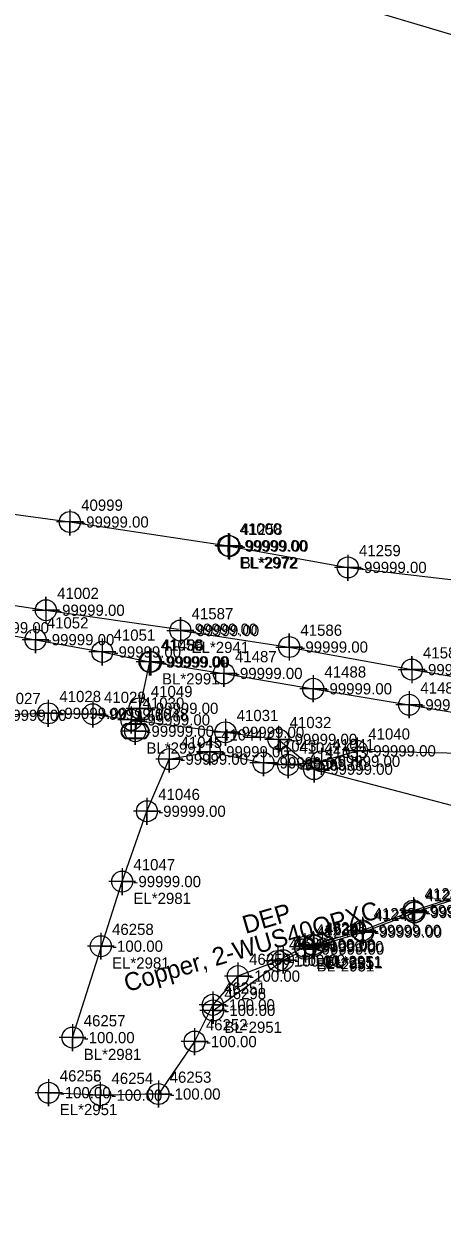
# Model space of a CAD drawing. Extents: x 2083698 to 2094313, y 743246 to 752873.
# Drawn here: x 2091028 to 2091121.1, y 744078.3 to 744345.3 of the extents above; entities that cross this region are included whole.
import ezdxf

# ---------------------------------------------------------------- set-up
doc = ezdxf.new("R2010")
doc.units = 0
for name, color, linetype in [('COGO Default Chain', 7, 'Continuous'), ('COGO Default Curve', 7, 'Continuous'), ('COGO Default Point Elevation', 7, 'Continuous'), ('COGO Default Point Number', 7, 'Continuous'), ('Default Symbol CELL', 7, 'Continuous'), ('Default Symbol Cogo Number', 7, 'Continuous'), ('Exist Guardrail', 7, 'Continuous'), ('Exist Property Corner CELL', 7, 'Continuous'), ('Exist Property Iron Pin Leader', 7, 'Continuous'), ('Exist Property Iron Pin Text', 7, 'Continuous'), ('Exist Property Line', 7, 'Continuous'), ('Exist Property Line Leader', 7, 'Continuous'), ('Exist Property Monument Leader', 7, 'Continuous'), ('Exist Property Monument Text', 7, 'Continuous'), ('Exist Right of Way Easement Line', 7, 'Continuous'), ('Exist Right of Way Line', 7, 'Continuous'), ('Exist Right of Way Line Leader', 7, 'Continuous'), ('Exist Right of Way Line Text', 7, 'Continuous'), ('Exist Right of Way Width CELL', 7, 'Continuous'), ('Exist Utilities Gas UG Line SUE LOS B', 7, 'Continuous'), ('Exist Utilities Power Joint Use Telephone Cogo Elevation', 7, 'Continuous'), ('Exist Utilities Power Joint Use Telephone Cogo Number', 7, 'Continuous'), ('Exist Utilities Power UG Cable SUE LOS B', 7, 'Continuous'), ('Exist Utilities Power UG Cable SUE LOS B Text', 7, 'Continuous'), ('Exist Utilities Telephone UG Conduit SUE LOS B', 7, 'Continuous'), ('Exist Utilities TV UG Cable SUE LOS B', 7, 'Continuous'), ('Exist Utilities Water UG Line SUE LOS B', 7, 'Continuous'), ('Old_Level_20', 7, 'Continuous'), ('Scratch_Level_2', 7, 'Continuous'), ('Scratch_Level_3', 7, 'Continuous')]:
    doc.layers.add(name, color=color, linetype=linetype)

msp = doc.modelspace()

# ---------------------------------------------------------------- linework, layer by layer
at = {"layer": 'COGO Default Curve'}
for points in [[(2091029.84, 744214.64), (2091035.84, 744214.64), (2091032.84, 744214.64), (2091032.84, 744217.64), (2091032.84, 744211.64)], [(2091059.8, 744210.11), (2091065.8, 744210.11), (2091062.8, 744210.11), (2091062.8, 744213.11), (2091062.8, 744207.11)], [(2091084.04, 744206.44), (2091090.04, 744206.44), (2091087.04, 744206.44), (2091087.04, 744209.44), (2091087.04, 744203.44)], [(2091111.36, 744201.41), (2091117.36, 744201.41), (2091114.36, 744201.41), (2091114.36, 744204.41), (2091114.36, 744198.41)]]:
    msp.add_lwpolyline(points, dxfattribs=at)
for centre in [(2091032.84, 744214.64), (2091062.8, 744210.11), (2091087.04, 744206.44), (2091114.36, 744201.41)]:
    msp.add_circle(centre, 2.34, dxfattribs=at)
at = {"layer": 'COGO Default Point Number'}
for points in [[(2091030.53, 744211.08), (2091030.53, 744205.08), (2091030.53, 744208.08), (2091033.53, 744208.08), (2091027.53, 744208.08)], [(2091045.41, 744208.35), (2091045.41, 744202.35), (2091045.41, 744205.35), (2091048.41, 744205.35), (2091042.41, 744205.35)], [(2091055.93, 744206.13), (2091055.93, 744200.13), (2091055.93, 744203.13), (2091058.93, 744203.13), (2091052.93, 744203.13)], [(2091056.21, 744206.11), (2091056.21, 744200.11), (2091056.21, 744203.11), (2091059.21, 744203.11), (2091053.21, 744203.11)], [(2091072.46, 744203.56), (2091072.46, 744197.56), (2091072.46, 744200.56), (2091075.46, 744200.56), (2091069.46, 744200.56)], [(2091092.4, 744200.14), (2091092.4, 744194.14), (2091092.4, 744197.14), (2091095.4, 744197.14), (2091089.4, 744197.14)], [(2091053.71, 744195.78), (2091053.71, 744189.78), (2091053.71, 744192.78), (2091056.71, 744192.78), (2091050.71, 744192.78)], [(2091113.77, 744196.57), (2091113.77, 744190.57), (2091113.77, 744193.57), (2091116.77, 744193.57), (2091110.77, 744193.57)], [(2091052.74, 744190.68), (2091052.74, 744184.68), (2091052.74, 744187.68), (2091055.74, 744187.68), (2091049.74, 744187.68)]]:
    msp.add_lwpolyline(points, dxfattribs=at)
for centre in [(2091030.53, 744208.08), (2091045.41, 744205.35), (2091055.93, 744203.13), (2091056.21, 744203.11), (2091072.46, 744200.56), (2091092.4, 744197.14), (2091053.71, 744192.78), (2091113.77, 744193.57), (2091052.74, 744187.68)]:
    msp.add_circle(centre, 2.34, dxfattribs=at)
at = {"layer": 'Exist Guardrail'}
msp.add_line((2091052.74, 744187.68), (2091052.74, 744187.68), dxfattribs=at)
for points in [[(2091050.7, 744189.38), (2091054.78, 744189.38)], [(2091050.7, 744189.24), (2091054.78, 744189.24)], [(2091054.78, 744186.12), (2091050.68, 744186.12)], [(2091054.78, 744185.98), (2091050.68, 744185.98)]]:
    msp.add_lwpolyline(points, dxfattribs=at)
for centre, radius, start, end in [((2091051.43, 744187.67), 1.86, 113.178, 245.9794), ((2091051.44, 744187.67), 1.73, 115.3009, 243.7824), ((2091054.03, 744187.68), 1.86, 293.6483, 66.3084), ((2091054.04, 744187.68), 1.73, 295.1272, 64.8728)]:
    msp.add_arc(centre, radius, start, end, dxfattribs=at)
at = {"layer": 'Exist Property Iron Pin Text'}
for points in [[(2091114.71, 744150.71), (2091114.71, 744144.71), (2091114.71, 744147.71), (2091117.71, 744147.71), (2091111.71, 744147.71)], [(2091114.89, 744150.36), (2091114.89, 744144.36), (2091114.89, 744147.36), (2091117.89, 744147.36), (2091111.89, 744147.36)], [(2091114.96, 744150.3), (2091114.96, 744144.3), (2091114.96, 744147.3), (2091117.96, 744147.3), (2091111.96, 744147.3)], [(2091103.35, 744146.29), (2091103.35, 744140.29), (2091103.35, 744143.29), (2091106.35, 744143.29), (2091100.35, 744143.29)], [(2091103.55, 744145.93), (2091103.55, 744139.93), (2091103.55, 744142.93), (2091106.55, 744142.93), (2091100.55, 744142.93)], [(2091090.52, 744142.67), (2091090.52, 744136.67), (2091090.52, 744139.67), (2091093.52, 744139.67), (2091087.52, 744139.67)], [(2091090.67, 744142.16), (2091090.67, 744136.16), (2091090.67, 744139.16), (2091093.67, 744139.16), (2091087.67, 744139.16)], [(2091092.38, 744143.13), (2091092.38, 744137.13), (2091092.38, 744140.13), (2091095.38, 744140.13), (2091089.38, 744140.13)], [(2091092.55, 744142.87), (2091092.55, 744136.87), (2091092.55, 744139.87), (2091095.55, 744139.87), (2091089.55, 744139.87)], [(2091084.5, 744139.49), (2091084.5, 744133.49), (2091084.5, 744136.49), (2091087.5, 744136.49), (2091081.5, 744136.49)], [(2091085.67, 744139.67), (2091085.67, 744133.67), (2091085.67, 744136.67), (2091088.67, 744136.67), (2091082.67, 744136.67)], [(2091075.62, 744136.12), (2091075.62, 744130.12), (2091075.62, 744133.12), (2091078.62, 744133.12), (2091072.62, 744133.12)], [(2091070.01, 744129.72), (2091070.01, 744123.72), (2091070.01, 744126.72), (2091073.01, 744126.72), (2091067.01, 744126.72)], [(2091070.11, 744128.48), (2091070.11, 744122.48), (2091070.11, 744125.48), (2091073.11, 744125.48), (2091067.11, 744125.48)], [(2091065.98, 744121.53), (2091065.98, 744115.53), (2091065.98, 744118.53), (2091068.98, 744118.53), (2091062.98, 744118.53)], [(2091033.43, 744110.14), (2091033.43, 744104.14), (2091033.43, 744107.14), (2091036.43, 744107.14), (2091030.43, 744107.14)], [(2091044.95, 744109.59), (2091044.95, 744103.59), (2091044.95, 744106.59), (2091047.95, 744106.59), (2091041.95, 744106.59)], [(2091057.91, 744109.85), (2091057.91, 744103.85), (2091057.91, 744106.85), (2091060.91, 744106.85), (2091054.91, 744106.85)]]:
    msp.add_lwpolyline(points, dxfattribs=at)
for centre in [(2091114.71, 744147.71), (2091114.89, 744147.36), (2091114.96, 744147.3), (2091103.35, 744143.29), (2091103.55, 744142.93), (2091090.52, 744139.67), (2091090.67, 744139.16), (2091092.38, 744140.13), (2091092.55, 744139.87), (2091084.5, 744136.49), (2091085.67, 744136.67), (2091075.62, 744133.12), (2091070.01, 744126.72), (2091070.11, 744125.48), (2091065.98, 744118.53), (2091033.43, 744107.14), (2091044.95, 744106.59), (2091057.91, 744106.85)]:
    msp.add_circle(centre, 2.34, dxfattribs=at)
at = {"layer": 'Exist Property Line Leader'}
for points in [[(2091033.34, 744194.67), (2091033.34, 744188.67), (2091033.34, 744191.67), (2091036.34, 744191.67), (2091030.34, 744191.67)], [(2091043.29, 744194.48), (2091043.29, 744188.48), (2091043.29, 744191.48), (2091046.29, 744191.48), (2091040.29, 744191.48)], [(2091051.87, 744193.21), (2091051.87, 744187.21), (2091051.87, 744190.21), (2091054.87, 744190.21), (2091048.87, 744190.21)], [(2091072.84, 744190.44), (2091072.84, 744184.44), (2091072.84, 744187.44), (2091075.84, 744187.44), (2091069.84, 744187.44)], [(2091084.64, 744188.87), (2091084.64, 744182.87), (2091084.64, 744185.87), (2091087.64, 744185.87), (2091081.64, 744185.87)], [(2091069.38, 744186.11), (2091069.38, 744180.11), (2091069.38, 744183.11), (2091072.38, 744183.11), (2091066.38, 744183.11)], [(2091102.16, 744186.31), (2091102.16, 744180.31), (2091102.16, 744183.31), (2091105.16, 744183.31), (2091099.16, 744183.31)], [(2091060.32, 744184.46), (2091060.32, 744178.46), (2091060.32, 744181.46), (2091063.32, 744181.46), (2091057.32, 744181.46)], [(2091081.3, 744183.64), (2091081.3, 744177.64), (2091081.3, 744180.64), (2091084.3, 744180.64), (2091078.3, 744180.64)], [(2091094.22, 744183.98), (2091094.22, 744177.98), (2091094.22, 744180.98), (2091097.22, 744180.98), (2091091.22, 744180.98)], [(2091086.8, 744183.19), (2091086.8, 744177.19), (2091086.8, 744180.19), (2091089.8, 744180.19), (2091083.8, 744180.19)], [(2091092.58, 744182.23), (2091092.58, 744176.23), (2091092.58, 744179.23), (2091095.58, 744179.23), (2091089.58, 744179.23)], [(2091055.36, 744172.85), (2091055.36, 744166.85), (2091055.36, 744169.85), (2091058.36, 744169.85), (2091052.36, 744169.85)], [(2091049.84, 744157.19), (2091049.84, 744151.19), (2091049.84, 744154.19), (2091052.84, 744154.19), (2091046.84, 744154.19)], [(2091045.08, 744142.79), (2091045.08, 744136.79), (2091045.08, 744139.79), (2091048.08, 744139.79), (2091042.08, 744139.79)], [(2091038.77, 744122.42), (2091038.77, 744116.42), (2091038.77, 744119.42), (2091041.77, 744119.42), (2091035.77, 744119.42)]]:
    msp.add_lwpolyline(points, dxfattribs=at)
for centre in [(2091033.34, 744191.67), (2091043.29, 744191.48), (2091051.87, 744190.21), (2091072.84, 744187.44), (2091084.64, 744185.87), (2091060.32, 744181.46), (2091069.38, 744183.11), (2091094.22, 744180.98), (2091102.16, 744183.31), (2091081.3, 744180.64), (2091086.8, 744180.19), (2091092.58, 744179.23), (2091055.36, 744169.85), (2091049.84, 744154.19), (2091045.08, 744139.79), (2091038.77, 744119.42)]:
    msp.add_circle(centre, 2.34, dxfattribs=at)
at = {"layer": 'Exist Right of Way Line Text'}
for points in [[(2091038.17, 744237.11), (2091038.2, 744231.3), (2091038.18, 744234.3), (2091041.2, 744234.3), (2091035.2, 744234.3)], [(2091073.46, 744231.83), (2091073.49, 744226.01), (2091073.48, 744229.01), (2091076.49, 744229.01), (2091070.49, 744229.01)], [(2091073.72, 744231.74), (2091073.75, 744225.93), (2091073.74, 744228.93), (2091076.75, 744228.93), (2091070.75, 744228.93)], [(2091100.08, 744226.99), (2091100.11, 744221.18), (2091100.09, 744224.18), (2091103.11, 744224.18), (2091097.11, 744224.18)]]:
    msp.add_lwpolyline(points, dxfattribs=at)
for centre in [(2091038.2, 744234.3), (2091073.49, 744229.01), (2091073.75, 744228.93), (2091100.11, 744224.18)]:
    msp.add_circle(centre, 2.34, dxfattribs=at)
at = {"layer": 'Exist Utilities Gas UG Line SUE LOS B'}
for points in [[(2090887.1, 744216.55), (2090893.74, 744220.87), (2090904.63, 744227.41), (2090914.25, 744231.98), (2090921.79, 744230.87), (2090951.61, 744227.45), (2090982.91, 744222.4), (2091006.11, 744218.67), (2091032.84, 744214.64), (2091062.39, 744210.41)], [(2091062.8, 744210.11), (2091087.04, 744206.44), (2091114.36, 744201.41), (2091138.02, 744197.44), (2091152.98, 744194.75), (2091180.61, 744190.02), (2091204.72, 744185.74), (2091211.74, 744184.58), (2091212.63, 744184.4)]]:
    msp.add_lwpolyline(points, dxfattribs=at)
at = {"layer": 'Exist Utilities Power UG Cable SUE LOS B'}
for points in [[(2091090.52, 744139.67), (2091103.35, 744143.29), (2091114.71, 744147.71), (2091126.07, 744151.36), (2091135.55, 744155.22), (2091152.17, 744163.06), (2091163.72, 744168.6), (2091169.84, 744170.33), (2091181.57, 744171.53), (2091187.71, 744173.31), (2091188.53, 744175.28)], [(2091090.67, 744139.16), (2091103.55, 744142.93), (2091114.96, 744147.3), (2091114.89, 744147.36), (2091126.37, 744151.01), (2091135.75, 744154.95), (2091152.17, 744162.59), (2091164.28, 744168.34), (2091170.52, 744170.14), (2091181.46, 744170.9), (2091187.99, 744172.97), (2091189.49, 744174.87)], [(2091090.52, 744139.67), (2091084.5, 744136.49), (2091075.62, 744133.12), (2091070.01, 744126.72), (2091065.98, 744118.53), (2091057.91, 744106.85), (2091044.95, 744106.59), (2091033.43, 744107.14)], [(2091070.11, 744125.48), (2091085.67, 744136.67), (2091089.11, 744138.27)]]:
    msp.add_lwpolyline(points, dxfattribs=at)
at = {"layer": 'Exist Utilities Telephone UG Conduit SUE LOS B'}
for points in [[(2090806.91, 744430.84), (2090828.12, 744425.56), (2090875.81, 744412.95), (2090912.62, 744403.8), (2090953.84, 744392.46), (2090996.45, 744380.46), (2091034.29, 744369.44), (2091083.26, 744354.84), (2091136.72, 744338.88), (2091178.24, 744327.59), (2091220.24, 744315.64), (2091261.35, 744302.25), (2091279.18, 744292.69), (2091315.02, 744278.76)], [(2090761.33, 744280.95), (2090790.58, 744276.26), (2090815.95, 744271.76), (2090834.09, 744268.77), (2090849.38, 744265.61), (2090851.07, 744265.88), (2090863.51, 744263.64), (2090890.48, 744258.56), (2090908.81, 744255.19), (2090932.6, 744250.63), (2090958.88, 744245.81), (2090983.73, 744241.78), (2091010.3, 744238.09), (2091038.2, 744234.3), (2091073.49, 744229.01)], [(2091073.75, 744228.93), (2091100.11, 744224.18), (2091131.34, 744220.52), (2091154.64, 744217.14), (2091182.35, 744212.96), (2091204.6, 744209.61), (2091228.93, 744204.62), (2091254.09, 744200.13), (2091278.26, 744196.61), (2091303.61, 744192.16), (2091325.74, 744188.62), (2091344.81, 744185.84), (2091357.17, 744185.5), (2091365.56, 744184.83)]]:
    msp.add_lwpolyline(points, dxfattribs=at)
at = {"layer": 'Exist Utilities TV UG Cable SUE LOS B'}
msp.add_line((2091038.77, 744119.42), (2091049.84, 744154.19), dxfattribs=at)
for points in [[(2090896.15, 744214.15), (2090908.19, 744211.59), (2090922.76, 744209.01), (2090953.35, 744202.96), (2090970.75, 744199.64), (2090984.65, 744197.52), (2091001.14, 744194.02), (2091019.89, 744191.23), (2091033.34, 744191.67), (2091043.29, 744191.48), (2091051.87, 744190.21), (2091072.84, 744187.44), (2091084.64, 744185.87), (2091092.58, 744179.23), (2091145.19, 744165.4), (2091177.79, 744161.95)], [(2091049.84, 744154.19), (2091055.36, 744169.85), (2091060.32, 744181.46), (2091069.38, 744183.11), (2091081.3, 744180.64), (2091086.8, 744180.19), (2091094.22, 744180.98), (2091102.16, 744183.31), (2091125.52, 744182.82), (2091147.18, 744179.9), (2091165.96, 744177.41), (2091185.47, 744170.36)]]:
    msp.add_lwpolyline(points, dxfattribs=at)
at = {"layer": 'Exist Utilities Water UG Line SUE LOS B'}
for points in [[(2090862.79, 744236.66), (2090872.93, 744235.2), (2090887.27, 744232.6), (2090899.38, 744230.78), (2090910.41, 744228.54), (2090920.13, 744226.6), (2090936.56, 744224), (2090952.64, 744220.92), (2090971.24, 744217.95), (2090989.59, 744215.18), (2090999.65, 744213.67), (2091015.98, 744210.75), (2091030.53, 744208.08), (2091045.41, 744205.35), (2091055.93, 744203.13)], [(2091055.93, 744203.13), (2091053.71, 744192.78), (2091052.74, 744187.68)], [(2091056.21, 744203.11), (2091072.46, 744200.56), (2091092.4, 744197.14), (2091113.77, 744193.57), (2091124.23, 744191.81), (2091152.88, 744187.38), (2091165.46, 744185.56), (2091179.47, 744183.15), (2091207.4, 744177.39), (2091219.19, 744174.43), (2091233.72, 744170.14), (2091249.57, 744162.32), (2091257.28, 744159.64), (2091263.15, 744157.74), (2091271.33, 744153.94), (2091292.63, 744141.58), (2091305.14, 744134.57), (2091320.06, 744127.37), (2091329.49, 744121.28), (2091347.09, 744109.48), (2091365.5, 744100.66), (2091381.46, 744091.56), (2091396.94, 744083.22), (2091406.48, 744078.33)]]:
    msp.add_lwpolyline(points, dxfattribs=at)

# ---------------------------------------------------------------- texts
at = {"layer": 'COGO Default Chain'}
for p in [(2091035.34, 744213.39), (2091065.3, 744208.86), (2091089.54, 744205.19), (2091116.86, 744200.16)]:
    msp.add_text('-99999.00', height=2.5, dxfattribs=at).set_placement(p)
at = {"layer": 'COGO Default Point Elevation'}
msp.add_text('-99999.00', height=2.5, dxfattribs=at).set_placement((2091064.89, 744209.16))
at = {"layer": 'Default Symbol CELL'}
for s, p in [('41028', (2091035.84, 744194.17)), ('41027', (2091022.39, 744193.73)), ('41029', (2091045.79, 744193.98)), ('41030', (2091054.37, 744192.71)), ('41031', (2091075.34, 744189.94)), ('41032', (2091087.14, 744188.37)), ('41045', (2091062.82, 744183.96)), ('41044', (2091071.88, 744185.61)), ('41041', (2091096.72, 744183.48)), ('41040', (2091104.66, 744185.81)), ('41043', (2091083.8, 744183.14)), ('41042', (2091089.3, 744182.69)), ('41033', (2091095.08, 744181.73)), ('41046', (2091057.86, 744172.35)), ('41047', (2091052.34, 744156.69)), ('46258', (2091047.58, 744142.29)), ('46257', (2091041.27, 744121.92))]:
    msp.add_text(s, height=2.5, dxfattribs=at).set_placement(p)
at = {"layer": 'Default Symbol Cogo Number'}
for s, p in [('-99999.00', (2091022.39, 744189.98)), ('-99999.00', (2091035.84, 744190.42)), ('-99999.00', (2091045.79, 744190.23)), ('-99999.00', (2091054.37, 744188.96)), ('-99999.00', (2091075.34, 744186.19)), ('-99999.00', (2091087.14, 744184.62)), ('-99999.00', (2091071.88, 744181.86)), ('-99999.00', (2091104.66, 744182.06)), ('-99999.00', (2091062.82, 744180.21)), ('-99999.00', (2091083.8, 744179.39)), ('-99999.00', (2091089.3, 744178.94)), ('-99999.00', (2091096.72, 744179.73)), ('-99999.00', (2091095.08, 744177.98)), ('-99999.00', (2091057.86, 744168.6)), ('-99999.00', (2091052.34, 744152.94)), ('-100.00', (2091047.58, 744138.54)), ('-100.00', (2091041.27, 744118.17))]:
    msp.add_text(s, height=2.5, dxfattribs=at).set_placement(p)
at = {"layer": 'Exist Property Corner CELL'}
for s, p in [('EL*2981', (2091052.34, 744149.19)), ('EL*2981', (2091047.58, 744134.79)), ('BL*2981', (2091041.27, 744114.42))]:
    msp.add_text(s, height=2.5, dxfattribs=at).set_placement(p)
at = {"layer": 'Exist Property Iron Pin Leader'}
for s, p in [('41237', (2091117.21, 744150.21)), ('41243', (2091117.39, 744149.86)), ('41242', (2091117.46, 744149.8)), ('41238', (2091105.85, 744145.79)), ('41241', (2091106.05, 744145.43)), ('41239', (2091093.02, 744142.17)), ('41240', (2091093.17, 744141.66)), ('46248', (2091094.88, 744142.63)), ('46300', (2091095.05, 744142.37)), ('46249', (2091087, 744138.99)), ('46299', (2091088.17, 744139.17)), ('46250', (2091078.12, 744135.62)), ('46251', (2091072.51, 744129.22)), ('46298', (2091072.61, 744127.98)), ('46252', (2091068.48, 744121.03)), ('46255', (2091035.93, 744109.64)), ('46254', (2091047.45, 744109.09)), ('46253', (2091060.41, 744109.35))]:
    msp.add_text(s, height=2.5, dxfattribs=at).set_placement(p)
at = {"layer": 'Exist Property Line'}
for p in [(2091018.48, 744209.5), (2091033.03, 744206.83), (2091047.91, 744204.1), (2091058.43, 744201.88), (2091058.71, 744201.86), (2091074.96, 744199.31), (2091094.9, 744195.89), (2091056.21, 744191.53), (2091116.27, 744192.32), (2091055.24, 744186.43)]:
    msp.add_text('-99999.00', height=2.5, dxfattribs=at).set_placement(p)
at = {"layer": 'Exist Property Monument Leader'}
for s, p in [('EL*2951', (2091093.02, 744134.67)), ('BL*2951', (2091093.17, 744134.16)), ('BL*2951', (2091094.88, 744135.13)), ('EL*2951', (2091095.05, 744134.87)), ('BL*2951', (2091072.61, 744120.48)), ('EL*2951', (2091035.93, 744102.14))]:
    msp.add_text(s, height=2.5, dxfattribs=at).set_placement(p)
at = {"layer": 'Exist Property Monument Text'}
for s, p in [('-99999.00', (2091117.21, 744146.46)), ('-99999.00', (2091117.39, 744146.11)), ('-99999.00', (2091117.46, 744146.05)), ('-99999.00', (2091105.85, 744142.04)), ('-99999.00', (2091106.05, 744141.68)), ('-99999.00', (2091093.02, 744138.42)), ('-100.00', (2091094.88, 744138.88)), ('-100.00', (2091095.05, 744138.62)), ('-100.00', (2091088.17, 744135.42)), ('-99999.00', (2091093.17, 744137.91)), ('-100.00', (2091087, 744135.24)), ('-100.00', (2091078.12, 744131.87)), ('-100.00', (2091072.51, 744125.47)), ('-100.00', (2091072.61, 744124.23)), ('-100.00', (2091068.48, 744117.28)), ('-100.00', (2091035.93, 744105.89)), ('-100.00', (2091047.45, 744105.34)), ('-100.00', (2091060.41, 744105.6))]:
    msp.add_text(s, height=2.5, dxfattribs=at).set_placement(p)
at = {"layer": 'Exist Right of Way Easement Line'}
msp.add_text('EL*2941', height=2.5, dxfattribs=at).set_placement((2091065.3, 744205.11))
at = {"layer": 'Exist Right of Way Line'}
for s, p in [('41052', (2091033.03, 744210.58)), ('41051', (2091047.91, 744207.85)), ('41050', (2091058.43, 744205.63)), ('41486', (2091058.71, 744205.61)), ('41487', (2091074.96, 744203.06)), ('41488', (2091094.9, 744199.64)), ('41049', (2091056.21, 744195.28)), ('41489', (2091116.27, 744196.07)), ('41048', (2091055.24, 744190.18))]:
    msp.add_text(s, height=2.5, dxfattribs=at).set_placement(p)
at = {"layer": 'Exist Right of Way Line Leader'}
for s, p in [('40999', (2091040.7, 744236.8)), ('41000', (2091075.99, 744231.51)), ('41258', (2091076.25, 744231.43)), ('41259', (2091102.61, 744226.68))]:
    msp.add_text(s, height=2.5, dxfattribs=at).set_placement(p)
at = {"layer": 'Exist Right of Way Width CELL'}
for p in [(2091058.71, 744198.11), (2091055.24, 744182.68)]:
    msp.add_text('BL*2991', height=2.5, dxfattribs=at).set_placement(p)
at = {"layer": 'Exist Utilities Power Joint Use Telephone Cogo Elevation'}
msp.add_text('-100.00', height=2.5, dxfattribs=at).set_placement((2091035.93, 744105.9))
at = {"layer": 'Exist Utilities Power Joint Use Telephone Cogo Number'}
msp.add_text('46256', height=2.5, dxfattribs=at).set_placement((2091035.93, 744109.65))
at = {"layer": 'Exist Utilities Power UG Cable SUE LOS B Text'}
for s, p in [('Copper, 2-WUS40QPXC', (2091050.92, 744129.53)), ('DEP', (2091077.32, 744142.5))]:
    msp.add_text(s, height=4, rotation=16.3536, dxfattribs=at).set_placement(p)
at = {"layer": 'Old_Level_20'}
for s, p in [('41002', (2091035.34, 744217.14)), ('41587', (2091065.3, 744212.61)), ('41586', (2091089.54, 744208.94)), ('41585', (2091116.86, 744203.91))]:
    msp.add_text(s, height=2.5, dxfattribs=at).set_placement(p)
at = {"layer": 'Scratch_Level_2'}
for p in [(2091040.7, 744233.05), (2091075.99, 744227.76), (2091076.25, 744227.68), (2091102.61, 744222.93)]:
    msp.add_text('-99999.00', height=2.5, dxfattribs=at).set_placement(p)
at = {"layer": 'Scratch_Level_3'}
for s, p in [('EL*2972', (2091075.99, 744224.01)), ('BL*2972', (2091076.25, 744223.93))]:
    msp.add_text(s, height=2.5, dxfattribs=at).set_placement(p)

doc.saveas('drawing.dxf')
